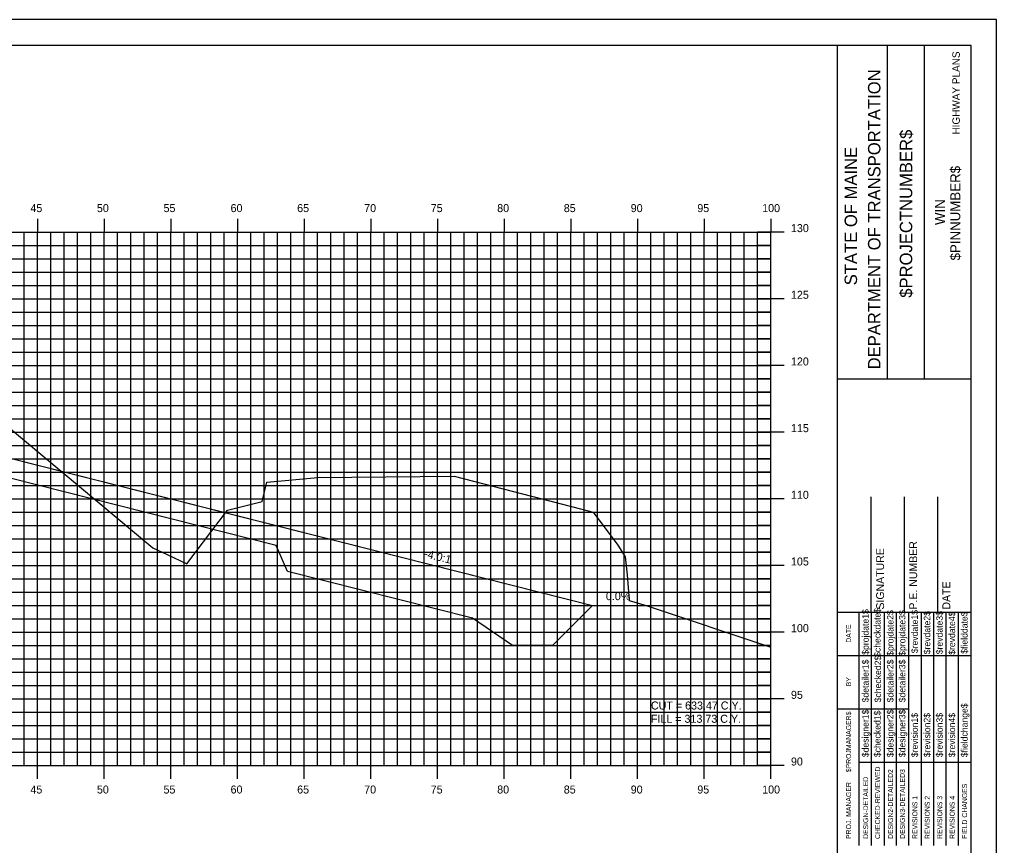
# Model space of a CAD drawing. Extents: x 850598 to 870284, y 366541 to 366651.
# Drawn here: x 860230.1 to 860303.3, y 366589.2 to 366651.2 of the extents above; entities that cross this region are included whole.
import ezdxf

# ---------------------------------------------------------------- set-up
doc = ezdxf.new("R2010")
doc.units = 0
for name, color, linetype in [('ANNOTATION', 7, 'Continuous'), ('BORDER', 7, 'Continuous'), ('D_Drainage_RipRap', 7, 'Continuous'), ('D_Roadway_Centerline', 7, 'Continuous'), ('D_Roadway_SlopeLines', 7, 'Continuous'), ('D_Text_Standard', 7, 'Continuous'), ('H_V ANNOTATION', 7, 'Continuous'), ('HIGHWAY_TITLE', 7, 'Continuous'), ('MAJOR', 7, 'Continuous'), ('MINOR', 7, 'Continuous'), ('PLOT BOUNDARY', 7, 'Continuous'), ('S_Roadway_Centerline', 7, 'Continuous')]:
    doc.layers.add(name, color=color, linetype=linetype)

msp = doc.modelspace()

# ---------------------------------------------------------------- linework, layer by layer
at = {"layer": 'BORDER'}
for p, q in [((860301.429, 366649.225), (860141.429, 366649.225)), ((860291.429, 366544.225), (860291.429, 366649.225)), ((860295.157, 366624.222), (860295.157, 366649.222)), ((860297.952, 366624.222), (860297.952, 366649.222)), ((860301.429, 366544.225), (860301.429, 366649.225)), ((860291.43, 366624.219), (860301.429, 366624.219)), ((860293.929, 366606.728), (860293.929, 366615.376)), ((860296.429, 366606.728), (860296.429, 366615.376)), ((860298.929, 366606.728), (860298.929, 366615.376)), ((860291.429, 366606.728), (860301.429, 366606.728))]:
    msp.add_line(p, q, dxfattribs=at)
for points in [[(860293.043, 366603.478), (860293.043, 366606.728)], [(860293.976, 366589.231), (860293.976, 366606.728)], [(860294.908, 366606.728), (860294.908, 366589.231)], [(860295.839, 366589.231), (860295.839, 366606.728)], [(860296.771, 366589.231), (860296.771, 366606.728)], [(860297.703, 366589.231), (860297.703, 366606.728)], [(860298.634, 366589.231), (860298.634, 366606.728)], [(860299.566, 366589.231), (860299.566, 366606.728)], [(860300.498, 366589.231), (860300.498, 366606.728)], [(860293.044, 366589.231), (860293.044, 366606.022)], [(860291.429, 366603.478), (860301.429, 366603.478)], [(860291.429, 366599.478), (860293.044, 366599.478)], [(860293.043, 366599.478), (860296.77, 366599.478)], [(860293.043, 366595.478), (860301.429, 366595.478)]]:
    msp.add_lwpolyline(points, dxfattribs=at)
at = {"layer": 'D_Drainage_RipRap'}
msp.add_lwpolyline([(860249.329, 366613.225), (860263.187, 366609.72), (860273.049, 366607.225), (860270.049, 366604.225), (860267.049, 366604.225), (860264.049, 366606.27), (860250.191, 366609.775), (860249.329, 366611.725), (860209.428, 366621.818), (860209.428, 366623.318)], close=True, dxfattribs=at)
at = {"layer": 'D_Roadway_Centerline'}
msp.add_lwpolyline([(860147.134, 366615.051), (860157.428, 366620.198), (860163.684, 366623.326), (860167.428, 366625.198), (860169.428, 366625.318), (860175.428, 366625.678), (860186.428, 366626.008), (860197.428, 366625.678), (860201.428, 366625.438), (860203.428, 366625.318), (860209.428, 366623.318), (860249.329, 366613.225), (860263.187, 366609.72), (860273.049, 366607.225), (860277.049, 366607.225)], dxfattribs=at)
at = {"layer": 'D_Roadway_SlopeLines'}
msp.add_lwpolyline([(860209.428, 366623.318), (860273.049, 366607.225), (860273.049, 366607.225)], dxfattribs=at)
at = {"layer": 'MAJOR'}
for p, q in [((860231.428, 366636.227), (860231.428, 366635.225)), ((860231.428, 366636.227), (860231.428, 366635.225)), ((860236.428, 366636.227), (860236.428, 366635.225)), ((860236.428, 366636.227), (860236.428, 366635.225)), ((860241.428, 366636.227), (860241.428, 366635.225)), ((860241.428, 366636.227), (860241.428, 366635.225)), ((860246.428, 366636.227), (860246.428, 366635.225)), ((860246.428, 366636.227), (860246.428, 366635.225)), ((860251.428, 366636.227), (860251.428, 366635.225)), ((860251.428, 366636.227), (860251.428, 366635.225)), ((860256.428, 366636.227), (860256.428, 366635.225)), ((860256.428, 366636.227), (860256.428, 366635.225)), ((860261.428, 366636.227), (860261.428, 366635.225)), ((860261.428, 366636.227), (860261.428, 366635.225)), ((860266.428, 366636.227), (860266.428, 366635.225)), ((860266.428, 366636.227), (860266.428, 366635.225)), ((860271.428, 366636.227), (860271.428, 366635.225)), ((860271.428, 366636.227), (860271.428, 366635.225)), ((860276.428, 366636.227), (860276.428, 366635.225)), ((860276.428, 366636.227), (860276.428, 366635.225)), ((860281.428, 366636.227), (860281.428, 366635.225)), ((860281.428, 366636.227), (860281.428, 366635.225)), ((860286.428, 366636.227), (860286.428, 366635.225)), ((860286.428, 366636.227), (860286.428, 366635.225)), ((860146.428, 366635.225), (860286.428, 366635.225)), ((860146.428, 366635.225), (860286.428, 366635.225)), ((860146.428, 366635.225), (860286.428, 366635.225)), ((860146.428, 366635.225), (860286.428, 366635.225)), ((860231.428, 366595.225), (860231.428, 366635.225)), ((860231.428, 366595.225), (860231.428, 366635.225)), ((860236.428, 366595.225), (860236.428, 366635.225)), ((860236.428, 366595.225), (860236.428, 366635.225)), ((860241.428, 366595.225), (860241.428, 366635.225)), ((860241.428, 366595.225), (860241.428, 366635.225)), ((860246.428, 366595.225), (860246.428, 366635.225)), ((860246.428, 366595.225), (860246.428, 366635.225)), ((860251.428, 366595.225), (860251.428, 366635.225)), ((860251.428, 366595.225), (860251.428, 366635.225)), ((860256.428, 366595.225), (860256.428, 366635.225)), ((860256.428, 366595.225), (860256.428, 366635.225)), ((860261.428, 366595.225), (860261.428, 366635.225)), ((860261.428, 366595.225), (860261.428, 366635.225)), ((860266.428, 366595.225), (860266.428, 366635.225)), ((860266.428, 366595.225), (860266.428, 366635.225)), ((860271.428, 366595.225), (860271.428, 366635.225)), ((860271.428, 366595.225), (860271.428, 366635.225)), ((860276.428, 366595.225), (860276.428, 366635.225)), ((860276.428, 366595.225), (860276.428, 366635.225)), ((860281.428, 366595.225), (860281.428, 366635.225)), ((860281.428, 366595.225), (860281.428, 366635.225)), ((860287.43, 366635.225), (860285.426, 366635.225)), ((860287.43, 366635.225), (860285.426, 366635.225)), ((860286.428, 366595.225), (860286.428, 366635.225)), ((860286.428, 366595.225), (860286.428, 366635.225)), ((860286.428, 366595.225), (860286.428, 366635.225)), ((860286.428, 366595.225), (860286.428, 366635.225)), ((860146.428, 366630.225), (860286.428, 366630.225)), ((860146.428, 366630.225), (860286.428, 366630.225)), ((860287.43, 366630.225), (860285.426, 366630.225)), ((860287.43, 366630.225), (860285.426, 366630.225)), ((860146.428, 366625.225), (860286.428, 366625.225)), ((860146.428, 366625.225), (860286.428, 366625.225)), ((860287.43, 366625.225), (860285.426, 366625.225)), ((860287.43, 366625.225), (860285.426, 366625.225)), ((860146.428, 366620.225), (860286.428, 366620.225)), ((860146.428, 366620.225), (860286.428, 366620.225)), ((860287.43, 366620.225), (860285.426, 366620.225)), ((860287.43, 366620.225), (860285.426, 366620.225)), ((860146.428, 366615.225), (860286.428, 366615.225)), ((860146.428, 366615.225), (860286.428, 366615.225)), ((860287.43, 366615.225), (860285.426, 366615.225)), ((860287.43, 366615.225), (860285.426, 366615.225)), ((860146.428, 366610.225), (860286.428, 366610.225)), ((860146.428, 366610.225), (860286.428, 366610.225)), ((860287.43, 366610.225), (860285.426, 366610.225)), ((860287.43, 366610.225), (860285.426, 366610.225)), ((860146.428, 366605.225), (860286.428, 366605.225)), ((860146.428, 366605.225), (860286.428, 366605.225)), ((860287.43, 366605.225), (860285.426, 366605.225)), ((860287.43, 366605.225), (860285.426, 366605.225)), ((860146.428, 366600.225), (860286.428, 366600.225)), ((860146.428, 366600.225), (860286.428, 366600.225)), ((860287.43, 366600.225), (860285.426, 366600.225)), ((860287.43, 366600.225), (860285.426, 366600.225)), ((860146.428, 366595.225), (860286.428, 366595.225)), ((860146.428, 366595.225), (860286.428, 366595.225)), ((860146.428, 366595.225), (860286.428, 366595.225)), ((860146.428, 366595.225), (860286.428, 366595.225)), ((860231.428, 366594.223), (860231.428, 366595.225)), ((860231.428, 366594.223), (860231.428, 366595.225)), ((860236.428, 366594.223), (860236.428, 366595.225)), ((860236.428, 366594.223), (860236.428, 366595.225)), ((860241.428, 366594.223), (860241.428, 366595.225)), ((860241.428, 366594.223), (860241.428, 366595.225)), ((860246.428, 366594.223), (860246.428, 366595.225)), ((860246.428, 366594.223), (860246.428, 366595.225)), ((860251.428, 366594.223), (860251.428, 366595.225)), ((860251.428, 366594.223), (860251.428, 366595.225)), ((860256.428, 366594.223), (860256.428, 366595.225)), ((860256.428, 366594.223), (860256.428, 366595.225)), ((860261.428, 366594.223), (860261.428, 366595.225)), ((860261.428, 366594.223), (860261.428, 366595.225)), ((860266.428, 366594.223), (860266.428, 366595.225)), ((860266.428, 366594.223), (860266.428, 366595.225)), ((860271.428, 366594.223), (860271.428, 366595.225)), ((860271.428, 366594.223), (860271.428, 366595.225)), ((860276.428, 366594.223), (860276.428, 366595.225)), ((860276.428, 366594.223), (860276.428, 366595.225)), ((860281.428, 366594.223), (860281.428, 366595.225)), ((860281.428, 366594.223), (860281.428, 366595.225)), ((860287.43, 366595.225), (860285.426, 366595.225)), ((860287.43, 366595.225), (860285.426, 366595.225)), ((860286.428, 366594.223), (860286.428, 366595.225)), ((860286.428, 366594.223), (860286.428, 366595.225))]:
    msp.add_line(p, q, dxfattribs=at)
at = {"layer": 'MINOR'}
for p, q in [((860230.428, 366595.225), (860230.428, 366635.225)), ((860230.428, 366595.225), (860230.428, 366635.225)), ((860232.428, 366595.225), (860232.428, 366635.225)), ((860232.428, 366595.225), (860232.428, 366635.225)), ((860233.428, 366595.225), (860233.428, 366635.225)), ((860233.428, 366595.225), (860233.428, 366635.225)), ((860234.428, 366595.225), (860234.428, 366635.225)), ((860234.428, 366595.225), (860234.428, 366635.225)), ((860235.428, 366595.225), (860235.428, 366635.225)), ((860235.428, 366595.225), (860235.428, 366635.225)), ((860237.428, 366595.225), (860237.428, 366635.225)), ((860237.428, 366595.225), (860237.428, 366635.225)), ((860238.428, 366595.225), (860238.428, 366635.225)), ((860238.428, 366595.225), (860238.428, 366635.225)), ((860239.428, 366595.225), (860239.428, 366635.225)), ((860239.428, 366595.225), (860239.428, 366635.225)), ((860240.428, 366595.225), (860240.428, 366635.225)), ((860240.428, 366595.225), (860240.428, 366635.225)), ((860242.428, 366595.225), (860242.428, 366635.225)), ((860242.428, 366595.225), (860242.428, 366635.225)), ((860243.428, 366595.225), (860243.428, 366635.225)), ((860243.428, 366595.225), (860243.428, 366635.225)), ((860244.428, 366595.225), (860244.428, 366635.225)), ((860244.428, 366595.225), (860244.428, 366635.225)), ((860245.428, 366595.225), (860245.428, 366635.225)), ((860245.428, 366595.225), (860245.428, 366635.225)), ((860247.428, 366595.225), (860247.428, 366635.225)), ((860247.428, 366595.225), (860247.428, 366635.225)), ((860248.428, 366595.225), (860248.428, 366635.225)), ((860248.428, 366595.225), (860248.428, 366635.225)), ((860249.428, 366595.225), (860249.428, 366635.225)), ((860249.428, 366595.225), (860249.428, 366635.225)), ((860250.428, 366595.225), (860250.428, 366635.225)), ((860250.428, 366595.225), (860250.428, 366635.225)), ((860252.428, 366595.225), (860252.428, 366635.225)), ((860252.428, 366595.225), (860252.428, 366635.225)), ((860253.428, 366595.225), (860253.428, 366635.225)), ((860253.428, 366595.225), (860253.428, 366635.225)), ((860254.428, 366595.225), (860254.428, 366635.225)), ((860254.428, 366595.225), (860254.428, 366635.225)), ((860255.428, 366595.225), (860255.428, 366635.225)), ((860255.428, 366595.225), (860255.428, 366635.225)), ((860257.428, 366595.225), (860257.428, 366635.225)), ((860257.428, 366595.225), (860257.428, 366635.225)), ((860258.428, 366595.225), (860258.428, 366635.225)), ((860258.428, 366595.225), (860258.428, 366635.225)), ((860259.428, 366595.225), (860259.428, 366635.225)), ((860259.428, 366595.225), (860259.428, 366635.225)), ((860260.428, 366595.225), (860260.428, 366635.225)), ((860260.428, 366595.225), (860260.428, 366635.225)), ((860262.428, 366595.225), (860262.428, 366635.225)), ((860262.428, 366595.225), (860262.428, 366635.225)), ((860263.428, 366595.225), (860263.428, 366635.225)), ((860263.428, 366595.225), (860263.428, 366635.225)), ((860264.428, 366595.225), (860264.428, 366635.225)), ((860264.428, 366595.225), (860264.428, 366635.225)), ((860265.428, 366595.225), (860265.428, 366635.225)), ((860265.428, 366595.225), (860265.428, 366635.225)), ((860267.428, 366595.225), (860267.428, 366635.225)), ((860267.428, 366595.225), (860267.428, 366635.225)), ((860268.428, 366595.225), (860268.428, 366635.225)), ((860268.428, 366595.225), (860268.428, 366635.225)), ((860269.428, 366595.225), (860269.428, 366635.225)), ((860269.428, 366595.225), (860269.428, 366635.225)), ((860270.428, 366595.225), (860270.428, 366635.225)), ((860270.428, 366595.225), (860270.428, 366635.225)), ((860272.428, 366595.225), (860272.428, 366635.225)), ((860272.428, 366595.225), (860272.428, 366635.225)), ((860273.428, 366595.225), (860273.428, 366635.225)), ((860273.428, 366595.225), (860273.428, 366635.225)), ((860274.428, 366595.225), (860274.428, 366635.225)), ((860274.428, 366595.225), (860274.428, 366635.225)), ((860275.428, 366595.225), (860275.428, 366635.225)), ((860275.428, 366595.225), (860275.428, 366635.225)), ((860277.428, 366595.225), (860277.428, 366635.225)), ((860277.428, 366595.225), (860277.428, 366635.225)), ((860278.428, 366595.225), (860278.428, 366635.225)), ((860278.428, 366595.225), (860278.428, 366635.225)), ((860279.428, 366595.225), (860279.428, 366635.225)), ((860279.428, 366595.225), (860279.428, 366635.225)), ((860280.428, 366595.225), (860280.428, 366635.225)), ((860280.428, 366595.225), (860280.428, 366635.225)), ((860282.428, 366595.225), (860282.428, 366635.225)), ((860282.428, 366595.225), (860282.428, 366635.225)), ((860283.428, 366595.225), (860283.428, 366635.225)), ((860283.428, 366595.225), (860283.428, 366635.225)), ((860284.428, 366595.225), (860284.428, 366635.225)), ((860284.428, 366595.225), (860284.428, 366635.225)), ((860285.428, 366595.225), (860285.428, 366635.225)), ((860285.428, 366595.225), (860285.428, 366635.225)), ((860146.428, 366634.225), (860286.428, 366634.225)), ((860146.428, 366634.225), (860286.428, 366634.225)), ((860286.428, 366634.225), (860285.426, 366634.225)), ((860286.428, 366634.225), (860285.426, 366634.225)), ((860146.428, 366633.225), (860286.428, 366633.225)), ((860146.428, 366633.225), (860286.428, 366633.225)), ((860286.428, 366633.225), (860285.426, 366633.225)), ((860286.428, 366633.225), (860285.426, 366633.225)), ((860146.428, 366632.225), (860286.428, 366632.225)), ((860146.428, 366632.225), (860286.428, 366632.225)), ((860286.428, 366632.225), (860285.426, 366632.225)), ((860286.428, 366632.225), (860285.426, 366632.225)), ((860146.428, 366631.225), (860286.428, 366631.225)), ((860146.428, 366631.225), (860286.428, 366631.225)), ((860286.428, 366631.225), (860285.426, 366631.225)), ((860286.428, 366631.225), (860285.426, 366631.225)), ((860146.428, 366629.225), (860286.428, 366629.225)), ((860146.428, 366629.225), (860286.428, 366629.225)), ((860286.428, 366629.225), (860285.426, 366629.225)), ((860286.428, 366629.225), (860285.426, 366629.225)), ((860146.428, 366628.225), (860286.428, 366628.225)), ((860146.428, 366628.225), (860286.428, 366628.225)), ((860286.428, 366628.225), (860285.426, 366628.225)), ((860286.428, 366628.225), (860285.426, 366628.225)), ((860146.428, 366627.225), (860286.428, 366627.225)), ((860146.428, 366627.225), (860286.428, 366627.225)), ((860286.428, 366627.225), (860285.426, 366627.225)), ((860286.428, 366627.225), (860285.426, 366627.225)), ((860146.428, 366626.225), (860286.428, 366626.225)), ((860146.428, 366626.225), (860286.428, 366626.225)), ((860286.428, 366626.225), (860285.426, 366626.225)), ((860286.428, 366626.225), (860285.426, 366626.225)), ((860146.428, 366624.225), (860286.428, 366624.225)), ((860146.428, 366624.225), (860286.428, 366624.225)), ((860286.428, 366624.225), (860285.426, 366624.225)), ((860286.428, 366624.225), (860285.426, 366624.225)), ((860146.428, 366623.225), (860286.428, 366623.225)), ((860146.428, 366623.225), (860286.428, 366623.225)), ((860286.428, 366623.225), (860285.426, 366623.225)), ((860286.428, 366623.225), (860285.426, 366623.225)), ((860146.428, 366622.225), (860286.428, 366622.225)), ((860146.428, 366622.225), (860286.428, 366622.225)), ((860286.428, 366622.225), (860285.426, 366622.225)), ((860286.428, 366622.225), (860285.426, 366622.225)), ((860146.428, 366621.225), (860286.428, 366621.225)), ((860146.428, 366621.225), (860286.428, 366621.225)), ((860286.428, 366621.225), (860285.426, 366621.225)), ((860286.428, 366621.225), (860285.426, 366621.225)), ((860146.428, 366619.225), (860286.428, 366619.225)), ((860146.428, 366619.225), (860286.428, 366619.225)), ((860286.428, 366619.225), (860285.426, 366619.225)), ((860286.428, 366619.225), (860285.426, 366619.225)), ((860146.428, 366618.225), (860286.428, 366618.225)), ((860146.428, 366618.225), (860286.428, 366618.225)), ((860286.428, 366618.225), (860285.426, 366618.225)), ((860286.428, 366618.225), (860285.426, 366618.225)), ((860146.428, 366617.225), (860286.428, 366617.225)), ((860146.428, 366617.225), (860286.428, 366617.225)), ((860286.428, 366617.225), (860285.426, 366617.225)), ((860286.428, 366617.225), (860285.426, 366617.225)), ((860146.428, 366616.225), (860286.428, 366616.225)), ((860146.428, 366616.225), (860286.428, 366616.225)), ((860286.428, 366616.225), (860285.426, 366616.225)), ((860286.428, 366616.225), (860285.426, 366616.225)), ((860146.428, 366614.225), (860286.428, 366614.225)), ((860146.428, 366614.225), (860286.428, 366614.225)), ((860286.428, 366614.225), (860285.426, 366614.225)), ((860286.428, 366614.225), (860285.426, 366614.225)), ((860146.428, 366613.225), (860286.428, 366613.225)), ((860146.428, 366613.225), (860286.428, 366613.225)), ((860286.428, 366613.225), (860285.426, 366613.225)), ((860286.428, 366613.225), (860285.426, 366613.225)), ((860146.428, 366612.225), (860286.428, 366612.225)), ((860146.428, 366612.225), (860286.428, 366612.225)), ((860286.428, 366612.225), (860285.426, 366612.225)), ((860286.428, 366612.225), (860285.426, 366612.225)), ((860146.428, 366611.225), (860286.428, 366611.225)), ((860146.428, 366611.225), (860286.428, 366611.225)), ((860286.428, 366611.225), (860285.426, 366611.225)), ((860286.428, 366611.225), (860285.426, 366611.225)), ((860146.428, 366609.225), (860286.428, 366609.225)), ((860146.428, 366609.225), (860286.428, 366609.225)), ((860286.428, 366609.225), (860285.426, 366609.225)), ((860286.428, 366609.225), (860285.426, 366609.225)), ((860146.428, 366608.225), (860286.428, 366608.225)), ((860146.428, 366608.225), (860286.428, 366608.225)), ((860286.428, 366608.225), (860285.426, 366608.225)), ((860286.428, 366608.225), (860285.426, 366608.225)), ((860146.428, 366607.225), (860286.428, 366607.225)), ((860146.428, 366607.225), (860286.428, 366607.225)), ((860286.428, 366607.225), (860285.426, 366607.225)), ((860286.428, 366607.225), (860285.426, 366607.225)), ((860146.428, 366606.225), (860286.428, 366606.225)), ((860146.428, 366606.225), (860286.428, 366606.225)), ((860286.428, 366606.225), (860285.426, 366606.225)), ((860286.428, 366606.225), (860285.426, 366606.225)), ((860146.428, 366604.225), (860286.428, 366604.225)), ((860146.428, 366604.225), (860286.428, 366604.225)), ((860286.428, 366604.225), (860285.426, 366604.225)), ((860286.428, 366604.225), (860285.426, 366604.225)), ((860146.428, 366603.225), (860286.428, 366603.225)), ((860146.428, 366603.225), (860286.428, 366603.225)), ((860286.428, 366603.225), (860285.426, 366603.225)), ((860286.428, 366603.225), (860285.426, 366603.225)), ((860146.428, 366602.225), (860286.428, 366602.225)), ((860146.428, 366602.225), (860286.428, 366602.225)), ((860286.428, 366602.225), (860285.426, 366602.225)), ((860286.428, 366602.225), (860285.426, 366602.225)), ((860146.428, 366601.225), (860286.428, 366601.225)), ((860146.428, 366601.225), (860286.428, 366601.225)), ((860286.428, 366601.225), (860285.426, 366601.225)), ((860286.428, 366601.225), (860285.426, 366601.225)), ((860146.428, 366599.225), (860286.428, 366599.225)), ((860146.428, 366599.225), (860286.428, 366599.225)), ((860286.428, 366599.225), (860285.426, 366599.225)), ((860286.428, 366599.225), (860285.426, 366599.225)), ((860146.428, 366598.225), (860286.428, 366598.225)), ((860146.428, 366598.225), (860286.428, 366598.225)), ((860286.428, 366598.225), (860285.426, 366598.225)), ((860286.428, 366598.225), (860285.426, 366598.225)), ((860146.428, 366597.225), (860286.428, 366597.225)), ((860146.428, 366597.225), (860286.428, 366597.225)), ((860286.428, 366597.225), (860285.426, 366597.225)), ((860286.428, 366597.225), (860285.426, 366597.225)), ((860146.428, 366596.225), (860286.428, 366596.225)), ((860146.428, 366596.225), (860286.428, 366596.225)), ((860286.428, 366596.225), (860285.426, 366596.225)), ((860286.428, 366596.225), (860285.426, 366596.225))]:
    msp.add_line(p, q, dxfattribs=at)
at = {"layer": 'PLOT BOUNDARY'}
msp.add_lwpolyline([(860133.335, 366541.166), (860303.335, 366541.166), (860303.335, 366651.166), (860133.335, 366651.166)], close=True, dxfattribs=at)
at = {"layer": 'S_Roadway_Centerline'}
msp.add_lwpolyline([(860229.086, 366620.757), (860240.097, 366611.545), (860241.16, 366611.053), (860242.633, 366610.338), (860245.689, 366614.386), (860248.29, 366615.024), (860248.624, 366616.485), (860252.463, 366616.831), (860262.69, 366616.914), (860272.143, 366614.466), (860273.107, 366614.232), (860274.94, 366611.743), (860275.508, 366610.878), (860275.649, 366609.517), (860275.791, 366607.598), (860277.084, 366607.215), (860286.428, 366604.112)], dxfattribs=at)

# ---------------------------------------------------------------- texts
at = {"layer": 'ANNOTATION'}
msp.add_text('-4.0:1', height=0.6, rotation=345.80468, dxfattribs=at).set_placement((860260.385, 366610.86))
msp.add_text('0.0%', height=0.6, dxfattribs=at).set_placement((860274.053, 366607.625))
at = {"layer": 'BORDER'}
for s, height, p in [('DEPARTMENT OF TRANSPORTATION', 0.93176, (860294.635, 366624.931)), ('$PROJECTNUMBER$', 0.93176, (860297.021, 366630.304)), ('STATE OF MAINE', 0.93176, (860292.884, 366631.237)), ('$PINNUMBER$', 0.74527, (860300.624, 366633.1)), ('WIN', 0.7453, (860299.465, 366635.755)), ('P.E. NUMBER', 0.59055, (860297.389, 366606.92)), ('SIGNATURE', 0.5906, (860294.909, 366606.92)), ('DATE', 0.5906, (860299.87, 366606.92)), ('$projdate1$', 0.48455, (860293.752, 366603.529)), ('$checkdate$', 0.48455, (860294.646, 366603.371)), ('$projdate2$', 0.48455, (860295.615, 366603.45)), ('$projdate3$', 0.48455, (860296.509, 366603.45)), ('$revdate1$', 0.4845, (860297.441, 366603.647)), ('$revdate2$', 0.4845, (860298.373, 366603.568)), ('$revdate3$', 0.4845, (860299.304, 366603.568)), ('$revdate4$', 0.4845, (860300.236, 366603.529)), ('$fielddate$', 0.48455, (860301.168, 366603.607)), ('DATE', 0.3714, (860292.433, 366604.434)), ('$detailer1$', 0.48455, (860293.752, 366599.963)), ('$checked2$', 0.4845, (860294.683, 366599.963)), ('$detailer2$', 0.48455, (860295.615, 366599.963)), ('$detailer3$', 0.48455, (860296.509, 366599.963)), ('BY', 0.3714, (860292.433, 366601.163)), ('$fieldchange$', 0.48455, (860301.168, 366595.851)), ('$PROJMANAGER$', 0.37275, (860292.433, 366594.723)), ('$designer1$', 0.48455, (860293.752, 366595.851)), ('$checked1$', 0.4845, (860294.646, 366595.851)), ('$designer2$', 0.48455, (860295.615, 366595.851)), ('$designer3$', 0.48455, (860296.509, 366595.851)), ('$revision1$', 0.48455, (860297.441, 366595.851)), ('$revision2$', 0.48455, (860298.373, 366595.851)), ('$revision3$', 0.48455, (860299.304, 366595.851)), ('$revision4$', 0.48455, (860300.236, 366595.851)), ('CHECKED-REVIEWED', 0.37275, (860294.61, 366589.716)), ('DESIGN2-DETAILED2', 0.37275, (860295.579, 366589.716)), ('DESIGN3-DETAILED3', 0.37275, (860296.473, 366589.716)), ('PROJ. MANAGER', 0.37275, (860292.433, 366589.716)), ('DESIGN-DETAILED', 0.37275, (860293.715, 366589.716)), ('FIELD CHANGES', 0.37275, (860301.131, 366589.716)), ('REVISIONS 1', 0.37275, (860297.405, 366589.716)), ('REVISIONS 2', 0.37275, (860298.336, 366589.716)), ('REVISIONS 3', 0.37275, (860299.268, 366589.716)), ('REVISIONS 4', 0.37275, (860300.2, 366589.716))]:
    msp.add_text(s, height=height, rotation=90, dxfattribs=at).set_placement(p)
at = {"layer": 'D_Text_Standard'}
for s, p in [('CUT = 633.47 C.Y.', (860277.428, 366599.425)), ('FILL = 313.73 C.Y.', (860277.428, 366598.429))]:
    msp.add_text(s, height=0.6, dxfattribs=at).set_placement(p)
at = {"layer": 'H_V ANNOTATION'}
for s, p in [('45', (860230.907, 366636.725)), ('50', (860235.893, 366636.725)), ('55', (860240.885, 366636.725)), ('60', (860245.915, 366636.725)), ('65', (860250.907, 366636.725)), ('70', (860255.93, 366636.725)), ('75', (860260.922, 366636.725)), ('80', (860265.904, 366636.725)), ('85', (860270.896, 366636.725)), ('90', (860275.915, 366636.725)), ('95', (860280.907, 366636.725)), ('100', (860285.77, 366636.725)), ('130', (860287.928, 366635.225)), ('125', (860287.928, 366630.225)), ('120', (860287.928, 366625.225)), ('115', (860287.928, 366620.225)), ('110', (860287.928, 366615.225)), ('105', (860287.928, 366610.225)), ('100', (860287.928, 366605.225)), ('95', (860287.928, 366600.225)), ('90', (860287.928, 366595.225)), ('45', (860230.907, 366593.125)), ('50', (860235.893, 366593.125)), ('55', (860240.885, 366593.125)), ('60', (860245.915, 366593.125)), ('65', (860250.907, 366593.125)), ('70', (860255.93, 366593.125)), ('75', (860260.922, 366593.125)), ('80', (860265.904, 366593.125)), ('85', (860270.896, 366593.125)), ('90', (860275.915, 366593.125)), ('95', (860280.907, 366593.125)), ('100', (860285.77, 366593.125))]:
    msp.add_text(s, height=0.6, dxfattribs=at).set_placement(p)
at = {"layer": 'HIGHWAY_TITLE'}
msp.add_text('HIGHWAY PLANS', height=0.55901, rotation=90, dxfattribs=at).set_placement((860300.587, 366642.541))

doc.saveas('drawing.dxf')
